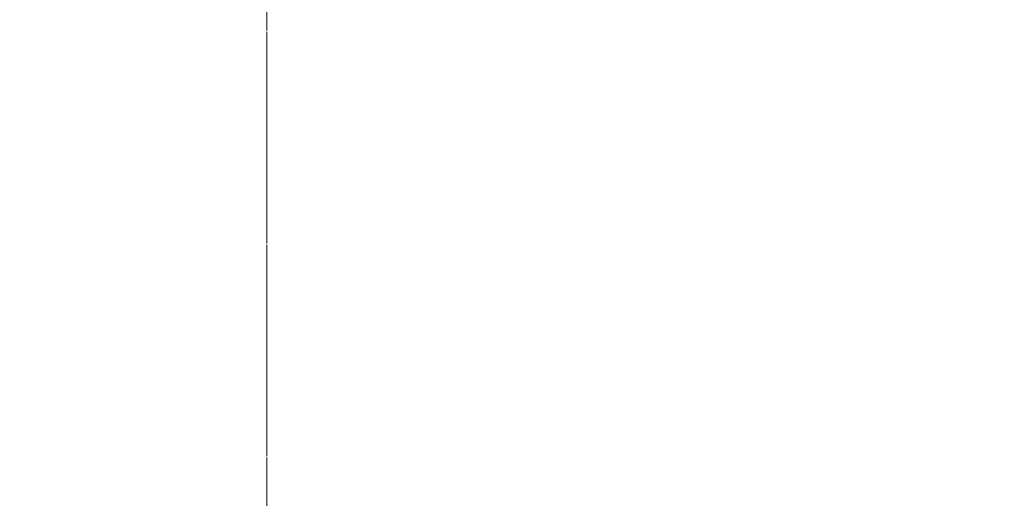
# Model space of a CAD drawing. Header units: millimetres. Extents: x -59761 to 112741, y -57975 to 46221.
# Tile 354 of 421: x 75194 to 77805, y -25087 to -23818. Entities that reach past the tile are written whole.
import ezdxf

# ---------------------------------------------------------------- set-up
doc = ezdxf.new("R2010")
doc.units = ezdxf.units.MM
doc.linetypes.add('короткая штриховая', pattern=[282.222222, 141.111111, -141.111111])
doc.linetypes.add('Штриховая', pattern=[564.444447, 282.222223, -282.222223])
doc.layers.add('Элемент модели - Границы зон', color=7, linetype='Continuous')
doc.layers.add('Элемент Модели - Зона', color=7, linetype='Continuous')

msp = doc.modelspace()

# ---------------------------------------------------------------- linework, layer by layer
at = {"layer": 'Элемент модели - Границы зон', "color": 7, "linetype": 'короткая штриховая', "lineweight": 15}
for points in [[(96025, -9000), (94825, -9000), (75238.88, -9000), (75238.88, -16794.88), (75850, -16794.88), (75850, -35690.78)], [(80700, -17700), (80700, -26250), (80650, -26250), (80650, -27750), (80700, -27750), (80700, -35699.94), (75850, -35699.94), (75850, -16794.88)]]:
    msp.add_lwpolyline(points, dxfattribs=at)
at = {"layer": 'Элемент Модели - Зона', "color": 253, "linetype": 'Штриховая', "lineweight": 15, "flags": 128}
for points in [[(-8890, -17680), (-3119.74, -17680), (-3119.74, -14858.42), (142.53, -11594.86), (156.67, -11609), (156.67, -11580), (18300, -11580), (18300, -11600), (32399.73, -11600), (32399.73, -11580), (69081.36, -11580), (72316.72, -14823.47), (72320.06, -15158.11), (72320.06, -17695), (72360, -17695), (72360, -19700), (72120, -19700), (72120, -18300), (71700, -18300), (71700, -17900), (63300, -17900), (63300, -18300), (62700, -18300), (62700, -17900), (54320, -17900), (54320, -27030), (62700, -27030), (62700, -26350), (63300, -26350), (63300, -27540), (67380, -27540), (67380, -26630), (67500, -26630), (67500, -27660), (62920, -27660), (62920, -32819.89), (72120, -32819.89), (72120, -27750), (71650, -27750), (71650, -26250), (72120, -26250), (72120, -21200), (72360, -21200), (72360, -33849.94), (72120, -33849.94), (72120, -33059.89), (54320, -33059.89), (54320, -39349.94), (72120, -39349.94), (72120, -36299.94), (71700.06, -36299.94), (71700.06, -35674.44), (72120, -35674.44), (72120, -35349.94), (72360, -35349.94), (72360, -35679.94), (75850, -35679.94), (75850, -16794.88), (75238.88, -16794.88), (75238.88, -9000), (80700, -9000), (80700, -8700), (81300, -8700), (81300, -9000), (87517.1, -9000), (87517.1, -320), (85530, -320), (85530, 300), (84182.9, 300), (81300, 300), (81300, -300), (80700, -300), (80700, 212.5), (79799.78, 212.5), (72300, 212.5), (72300, -300), (71700, -300), (71700, 212.5), (63300, 212.5), (63300, -300), (62700, -300), (62700, 212.5), (54300, 212.5), (54300, -300), (53700, -300), (53700, 212.5), (45650, 212.5), (45650, -300), (45050, -300), (44950, -300), (44950, -5367.2), (32450.06, -5367.2), (32450.06, -200), (32450.06, 7690), (32460.06, 7690), (32460.06, 13850), (29720, 13850), (29720, 5730), (28964.53, 5730), (28964.53, 212), (27300.06, 212), (27300.06, -300), (26700.06, -300), (26700.06, 212), (18300, 212), (18300, -300), (17700, -300), (17700, 212), (16025.03, 212), (16025.03, -7500), (16025.03, -9042.59), (9300, -9042.59), (9300, -9300), (8700, -9300), (8700, -9042.59), (300, -9042.59), (300, -9300), (-300, -9300), (-300, -9042.59), (-8250, -9042.59), (-8250, -9300), (-8850, -9300), (-8850, -9042.59), (-8890, -9042.59)], [(75850, -35690.78), (75850, -35699.94), (77410, -35699.94), (77410, -35679.94), (80725, -35679.94), (80725, -29900), (80700, -29900), (80700, -28400), (80725, -28400), (80725, -27750), (80650, -27750), (80650, -26250), (80725, -26250), (80725, -25600), (80700, -25600), (80700, -24100), (80725, -24100), (80725, -18300), (80700, -18300), (80700, -17700), (81300, -17700), (81300, -18175), (89700, -18175), (89700, -17700), (90300, -17700), (90300, -18175), (96025, -18175), (96025, -9000), (93380.68, -9000), (90300, -9000), (90300, -9300), (89700, -9300), (89700, -9000), (81300, -9000), (81300, -9300), (80700, -9300), (80700, -9000), (77696.33, -9000), (77696.33, -11247.67), (79332.5, -11247.67), (79332.5, -14421.89), (77696.33, -14421.89), (77696.33, -16794.88), (75850, -16794.88)]]:
    msp.add_lwpolyline(points, close=True, dxfattribs=at)

doc.saveas('drawing.dxf')
